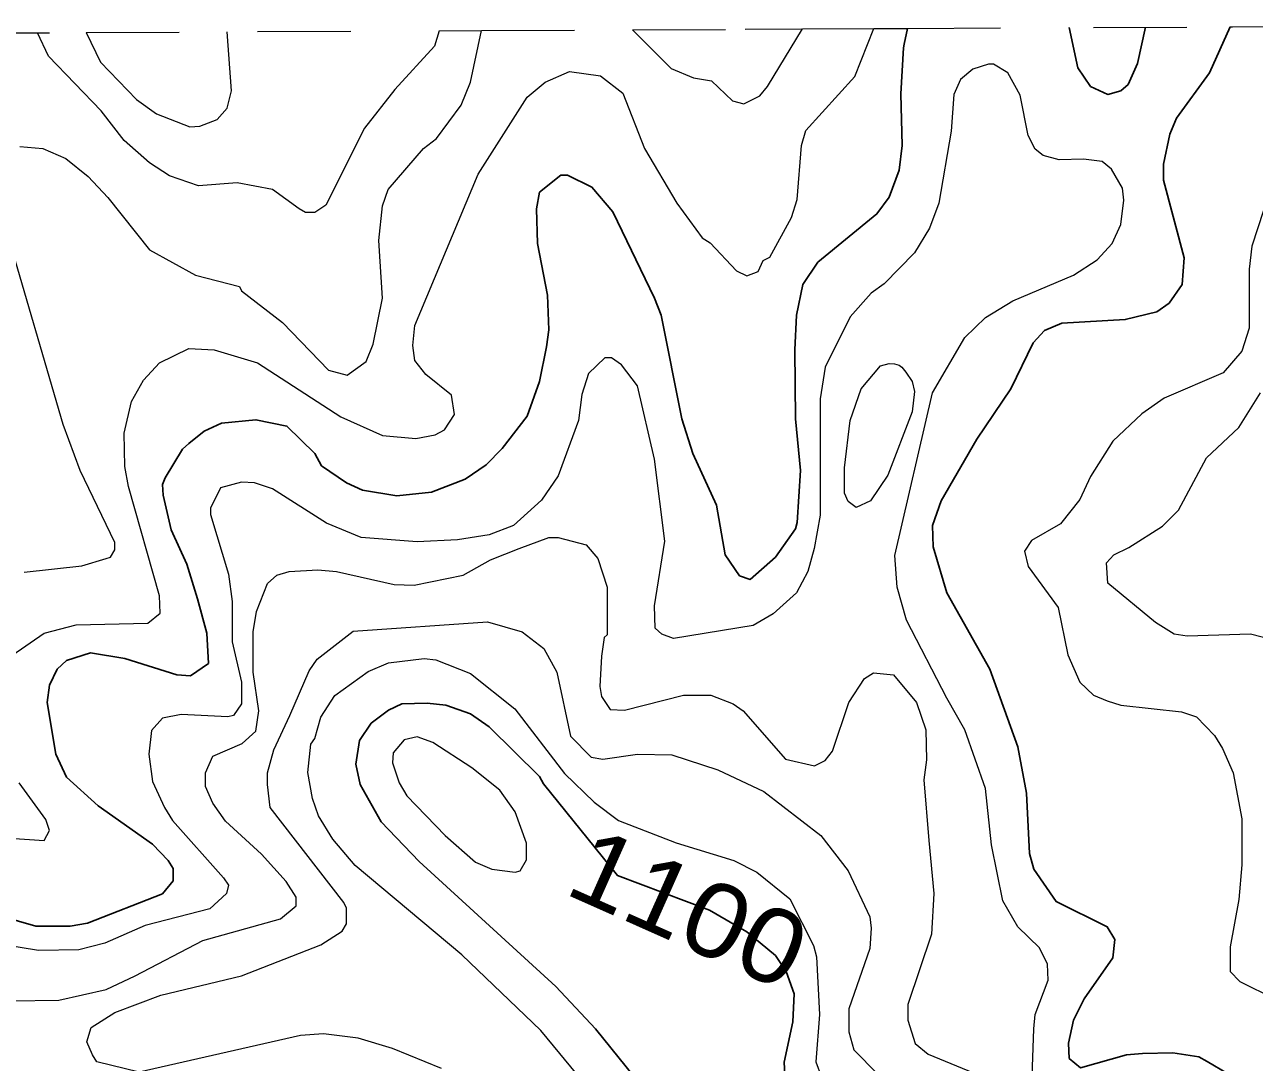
# Model space of a CAD drawing. Extents: x 423 to 448.8, y 7456.3 to 7484.
# Drawn here: x 424.838 to 426.16, y 7482.829 to 7483.945 of the extents above; entities that cross this region are included whole.
import ezdxf
from ezdxf.enums import TextEntityAlignment as Align

# ---------------------------------------------------------------- set-up
doc = ezdxf.new("R2010")
doc.units = 0
doc.header["$LTSCALE"] = 0.032
doc.linetypes.add('SHORT_DASHED', pattern=[2.7, 1.5, -1.2])
for name, color, linetype, lineweight in [('1', 7, 'Continuous', 25), ('2', 7, 'Continuous', 13), ('22', 7, 'SHORT_DASHED', 13)]:
    doc.layers.add(name, color=color, linetype=linetype, lineweight=lineweight)
doc.layers.add('61', color=7, linetype='Continuous')

msp = doc.modelspace()

# ---------------------------------------------------------------- linework, layer by layer
at = {"layer": '1'}
for points in [[(425.7872, 7483.9409), (425.7834, 7483.9238), (425.7829, 7483.9201), (425.7799, 7483.8706), (425.7814, 7483.815), (425.7783, 7483.7886), (425.7675, 7483.7593), (425.7543, 7483.7414), (425.6909, 7483.6896), (425.6747, 7483.6657), (425.6677, 7483.6324), (425.6662, 7483.5953), (425.6669, 7483.521), (425.6723, 7483.4654), (425.6685, 7483.4097), (425.6669, 7483.4027), (425.6453, 7483.3725), (425.6182, 7483.3485), (425.6066, 7483.3524), (425.5911, 7483.3748), (425.5818, 7483.4282), (425.5563, 7483.4839), (425.5447, 7483.521), (425.5223, 7483.6324), (425.5153, 7483.651), (425.4705, 7483.7438), (425.448, 7483.7701), (425.4217, 7483.7832), (425.4147, 7483.7832), (425.3916, 7483.7647), (425.3885, 7483.7469), (425.3893, 7483.7098), (425.4001, 7483.6541), (425.4016, 7483.6169), (425.3993, 7483.5984), (425.3916, 7483.5613), (425.3784, 7483.5241), (425.3514, 7483.4893), (425.3343, 7483.4715), (425.3119, 7483.4561), (425.2756, 7483.4421), (425.2384, 7483.4382), (425.2013, 7483.4444), (425.1843, 7483.4522), (425.1572, 7483.4707), (425.1503, 7483.4839), (425.1201, 7483.5133), (425.0868, 7483.5202), (425.0497, 7483.5164), (425.0312, 7483.5079), (425.0149, 7483.4947), (425.0079, 7483.4885), (424.9894, 7483.4576), (424.9863, 7483.4506), (424.9871, 7483.4391), (424.9956, 7483.4019), (425.0126, 7483.3648), (425.0242, 7483.3277), (425.0342, 7483.2905), (425.0358, 7483.2581), (425.0164, 7483.2449), (425.0018, 7483.2457), (424.9461, 7483.2634), (424.909, 7483.2696), (424.8834, 7483.2611), (424.8733, 7483.2518), (424.8648, 7483.2349), (424.8625, 7483.2163), (424.8718, 7483.1606), (424.8834, 7483.1359), (424.9174, 7483.1049), (424.9755, 7483.0639), (424.9924, 7483.0461), (424.9979, 7483.0376), (424.9979, 7483.0245), (424.9863, 7483.0105), (424.9059, 7482.9788), (424.8873, 7482.9757), (424.8502, 7482.9757), (424.813, 7482.9865)], [(426.131, 7482.8172), (426.1094, 7482.8303), (426.1001, 7482.835), (426.0722, 7482.8396), (426.0397, 7482.8388), (426.0227, 7482.8373), (425.9732, 7482.8234), (425.9608, 7482.8334), (425.9601, 7482.8497), (425.9655, 7482.8744), (425.9771, 7482.8976), (426.008, 7482.9417), (426.01, 7482.9614), (426.0018, 7482.975), (425.9469, 7483.002), (425.9229, 7483.0369), (425.9183, 7483.0539), (425.9152, 7483.1188), (425.9059, 7483.1683), (425.8757, 7483.2519), (425.8294, 7483.3339), (425.8147, 7483.3834), (425.8139, 7483.4065), (425.8232, 7483.4329), (425.8618, 7483.4994), (425.8982, 7483.5535), (425.9222, 7483.603), (425.9345, 7483.6161), (425.9531, 7483.6239), (426.0212, 7483.6278), (426.0552, 7483.6362), (426.0683, 7483.6456), (426.0823, 7483.6657), (426.0846, 7483.6943), (426.0622, 7483.7778), (426.0622, 7483.7948), (426.0691, 7483.8273), (426.0761, 7483.8443), (426.1116, 7483.893), (426.1341, 7483.9426)], [(426.0428, 7483.9421), (426.0343, 7483.9031), (426.0243, 7483.8807), (426.0165, 7483.8737), (426.0026, 7483.8699), (425.984, 7483.8783), (425.9701, 7483.8985), (425.9609, 7483.9417)], [(425.6561, 7482.8017), (425.6546, 7482.8295), (425.6638, 7482.8729), (425.6654, 7482.903), (425.6568, 7482.927), (425.6453, 7482.944), (425.6143, 7482.9695), (425.5745, 7482.993), (425.4754, 7483.0302), (425.396, 7483.1288), (425.3916, 7483.1366), (425.3374, 7483.19), (425.3173, 7483.2039), (425.291, 7483.2132), (425.2709, 7483.2155), (425.2438, 7483.2147), (425.2292, 7483.2078), (425.2106, 7483.1938), (425.1982, 7483.1753), (425.1943, 7483.1498), (425.199, 7483.1281), (425.2214, 7483.0879), (425.2624, 7483.0453), (425.4093, 7482.9108), (425.4519, 7482.8651), (425.5014, 7482.804)]]:
    msp.add_lwpolyline(points, dxfattribs=at)
at = {"layer": '2'}
for points in [[(424.9499, 7483.4483), (424.9461, 7483.47), (424.9453, 7483.5056), (424.953, 7483.5396), (424.9661, 7483.5628), (424.9832, 7483.5813), (425.0149, 7483.5968), (425.042, 7483.5953), (425.0884, 7483.5814), (425.1781, 7483.5233), (425.223, 7483.5032), (425.2586, 7483.5001), (425.2794, 7483.504), (425.2895, 7483.5094), (425.3003, 7483.5256), (425.2972, 7483.5465), (425.2694, 7483.5689), (425.2577, 7483.5837), (425.2555, 7483.5999), (425.2577, 7483.6216), (425.3258, 7483.784), (425.3784, 7483.8668), (425.3978, 7483.883), (425.424, 7483.8946), (425.4573, 7483.8899), (425.4813, 7483.8714), (425.5045, 7483.8119), (425.5393, 7483.7531), (425.5663, 7483.7159), (425.5749, 7483.7105), (425.6035, 7483.6804), (425.6143, 7483.6749), (425.6267, 7483.6796), (425.6321, 7483.6912), (425.6391, 7483.695), (425.6623, 7483.7376), (425.6685, 7483.7569), (425.6731, 7483.815), (425.6778, 7483.8312), (425.7304, 7483.8892), (425.7511, 7483.9407)], [(425.4914, 7483.9394), (425.5331, 7483.8977), (425.5571, 7483.8877), (425.5764, 7483.8846), (425.5989, 7483.8629), (425.6113, 7483.8598), (425.6283, 7483.8683), (425.6367, 7483.8784), (425.6742, 7483.9403)], [(424.8332, 7483.8141), (424.8579, 7483.8119), (424.8827, 7483.801), (424.9066, 7483.7817), (424.9275, 7483.7592), (424.9723, 7483.7028), (425.0219, 7483.6757), (425.069, 7483.6634), (425.0713, 7483.6587), (425.1154, 7483.6246), (425.1649, 7483.5736), (425.185, 7483.5682), (425.2052, 7483.5829), (425.2129, 7483.6015), (425.2229, 7483.651), (425.2191, 7483.7129), (425.223, 7483.75), (425.2291, 7483.7678), (425.267, 7483.8119), (425.281, 7483.8227), (425.3073, 7483.8583), (425.3173, 7483.883), (425.3293, 7483.9386)], [(425.2838, 7483.9384), (425.2786, 7483.9217), (425.2361, 7483.8753), (425.2036, 7483.8335), (425.1618, 7483.7507), (425.1502, 7483.743), (425.1402, 7483.743), (425.1332, 7483.7468), (425.1046, 7483.7678), (425.0667, 7483.7747), (425.025, 7483.7716), (424.994, 7483.7824), (424.9724, 7483.7964), (424.9453, 7483.8203), (424.9205, 7483.8521), (424.864, 7483.9109), (424.852, 7483.9362)], [(424.9043, 7483.9365), (424.9197, 7483.9047), (424.9584, 7483.8644), (424.9801, 7483.849), (425.0157, 7483.8351), (425.0265, 7483.8358), (425.0451, 7483.8428), (425.0559, 7483.8552), (425.0605, 7483.8737), (425.0559, 7483.9372)], [(425.9206, 7482.794), (425.9229, 7482.8651), (425.9245, 7482.8806), (425.9384, 7482.9177), (425.9376, 7482.9348), (425.9291, 7482.9525), (425.9059, 7482.975), (425.8897, 7483.0028), (425.8773, 7483.0632), (425.8711, 7483.1235), (425.8487, 7483.1869), (425.8294, 7483.2209), (425.786, 7483.3045), (425.776, 7483.3401), (425.7737, 7483.3741), (425.8139, 7483.5489), (425.8487, 7483.6084), (425.8711, 7483.6301), (425.9005, 7483.6479), (425.9655, 7483.6757), (425.991, 7483.692), (426.0072, 7483.7098), (426.0165, 7483.7299), (426.0196, 7483.7562), (426.0181, 7483.7693), (426.0065, 7483.7894), (425.9964, 7483.7979), (425.9763, 7483.8002), (425.95, 7483.7995), (425.933, 7483.8041), (425.9245, 7483.8111), (425.9167, 7483.8258), (425.9083, 7483.8691), (425.8951, 7483.8931), (425.8796, 7483.9023), (425.8742, 7483.9023), (425.8572, 7483.8969), (425.844, 7483.8861), (425.8371, 7483.8698), (425.834, 7483.8304), (425.8208, 7483.7531), (425.8108, 7483.726), (425.7945, 7483.6997), (425.7621, 7483.6664), (425.7481, 7483.6564), (425.7257, 7483.6308), (425.6986, 7483.5767), (425.6932, 7483.5427), (425.6932, 7483.4174), (425.687, 7483.3818), (425.6801, 7483.3571), (425.6677, 7483.3339), (425.6429, 7483.3114), (425.6213, 7483.299), (425.5355, 7483.2851), (425.523, 7483.2897), (425.5161, 7483.2959), (425.5153, 7483.3199), (425.5262, 7483.3896), (425.5153, 7483.4777), (425.4968, 7483.5566), (425.4798, 7483.579), (425.4689, 7483.5868), (425.4619, 7483.5868), (425.4442, 7483.5697), (425.4372, 7483.5473), (425.4334, 7483.5195), (425.4117, 7483.4599), (425.3939, 7483.4336), (425.3637, 7483.4065), (425.3374, 7483.3965), (425.3034, 7483.3911), (425.2601, 7483.3888), (425.1998, 7483.3934), (425.1626, 7483.4088), (425.1046, 7483.446), (425.0853, 7483.4522), (425.0714, 7483.4529), (425.0489, 7483.4468), (425.0381, 7483.4251), (425.0381, 7483.4181), (425.0574, 7483.354), (425.0613, 7483.3246), (425.0613, 7483.2813), (425.0713, 7483.238), (425.0713, 7483.2147), (425.0628, 7483.2023)], [(426.182, 7483.7825), (426.1573, 7483.7067), (426.1542, 7483.6819), (426.1542, 7483.6185), (426.1464, 7483.5937), (426.1263, 7483.5705), (426.063, 7483.5434), (426.0389, 7483.5264), (426.008, 7483.497), (425.984, 7483.4592), (425.9724, 7483.4344), (425.9515, 7483.4081), (425.9206, 7483.3903), (425.9129, 7483.3787), (425.9167, 7483.3625), (425.9492, 7483.3184), (425.9593, 7483.2673), (425.9724, 7483.2379), (425.9871, 7483.224), (426.0018, 7483.2178), (426.0165, 7483.2132), (426.0815, 7483.2062), (426.0977, 7483.2008), (426.117, 7483.1807), (426.1256, 7483.1668), (426.1372, 7483.1405), (426.1465, 7483.091), (426.1465, 7483.0415), (426.1434, 7483.0044), (426.1341, 7482.9533), (426.1341, 7482.927), (426.1442, 7482.9161), (426.1821, 7482.8976)], [(424.8378, 7483.3563), (424.8997, 7483.3632), (424.926, 7483.3709), (424.9306, 7483.3725), (424.9352, 7483.3802), (424.9352, 7483.388), (424.8981, 7483.4654), (424.8796, 7483.5149), (424.8184, 7483.7252)], [(426.1905, 7483.2805), (426.1558, 7483.2897), (426.0877, 7483.2874), (426.0738, 7483.2897), (426.0537, 7483.3021), (426.0026, 7483.3446), (426.0011, 7483.3663), (426.0088, 7483.3748), (426.025, 7483.3826), (426.0614, 7483.4058), (426.0784, 7483.4228), (426.1086, 7483.4793), (426.1433, 7483.5118), (426.1666, 7483.5489)], [(424.8246, 7483.2665), (424.8594, 7483.2905), (424.8935, 7483.2998), (424.9708, 7483.3013), (424.9839, 7483.3122), (424.9832, 7483.3308), (424.9499, 7483.4483)], [(424.8239, 7482.8953), (424.8749, 7482.8961), (424.926, 7482.9077), (424.9569, 7482.9224), (425.0296, 7482.9602), (425.1131, 7482.9835), (425.1302, 7482.9974), (425.1302, 7483.0067), (425.1193, 7483.0237), (425.093, 7483.0531), (425.0543, 7483.0886), (425.0404, 7483.108), (425.0327, 7483.1258), (425.0327, 7483.1405), (425.0404, 7483.1583), (425.0721, 7483.1722), (425.0868, 7483.1854), (425.0899, 7483.207), (425.0837, 7483.2488), (425.0837, 7483.2921), (425.0876, 7483.3138), (425.0992, 7483.3439), (425.1093, 7483.3532), (425.1224, 7483.3571), (425.1534, 7483.3586), (425.1735, 7483.3571), (425.2354, 7483.3431), (425.257, 7483.3423), (425.3096, 7483.3532), (425.339, 7483.3694), (425.3699, 7483.3818), (425.4016, 7483.3934), (425.4117, 7483.3934), (425.4418, 7483.3857), (425.4542, 7483.371), (425.4643, 7483.3401), (425.4643, 7483.289), (425.4612, 7483.2859), (425.4581, 7483.2658), (425.4566, 7483.2333), (425.4581, 7483.2225), (425.4674, 7483.2086), (425.4829, 7483.2078), (425.5463, 7483.224), (425.5757, 7483.224), (425.5996, 7483.2147), (425.6105, 7483.207), (425.6561, 7483.1552), (425.6871, 7483.1482), (425.6986, 7483.1536), (425.7064, 7483.1637), (425.7242, 7483.2163), (425.7411, 7483.2418), (425.7505, 7483.248), (425.7721, 7483.2457), (425.7968, 7483.2163), (425.8069, 7483.1869), (425.8077, 7483.1544), (425.8046, 7483.1328), (425.81, 7483.0678), (425.8154, 7483.0106), (425.8131, 7482.9672), (425.7876, 7482.8914), (425.7876, 7482.8744), (425.7953, 7482.8496), (425.8093, 7482.838), (425.8642, 7482.8156)], [(425.1233, 7483.2022), (425.1441, 7483.2503), (425.1526, 7483.2627), (425.1912, 7483.2928), (425.3359, 7483.3029), (425.373, 7483.2921), (425.3962, 7483.2743), (425.4101, 7483.2488), (425.4248, 7483.1799), (425.4472, 7483.1575), (425.4597, 7483.1552), (425.4968, 7483.1606), (425.5339, 7483.1598), (425.5834, 7483.1436), (425.6329, 7483.1203), (425.694, 7483.0732), (425.7234, 7483.0353), (425.7466, 7482.9858), (425.7481, 7482.9734), (425.7466, 7482.9518), (425.7242, 7482.8868), (425.7242, 7482.8621), (425.7296, 7482.8427), (425.7551, 7482.8164)], [(425.4388, 7482.8079), (425.3931, 7482.8636), (425.308, 7482.9448), (425.1936, 7483.0407), (425.1696, 7483.0693), (425.1541, 7483.0941), (425.1475, 7483.113), (425.1427, 7483.141), (425.1459, 7483.1712), (425.1502, 7483.1773), (425.1566, 7483.2002), (425.1717, 7483.2237), (425.2075, 7483.2495), (425.2292, 7483.2588), (425.2678, 7483.2634), (425.2802, 7483.2619), (425.3173, 7483.2472), (425.3652, 7483.2093), (425.4186, 7483.1397), (425.4504, 7483.1088), (425.4767, 7483.0894), (425.5385, 7483.0654), (425.6004, 7483.0461), (425.6252, 7483.0338), (425.6607, 7483.0051), (425.6862, 7482.9549), (425.6893, 7482.9425), (425.6924, 7482.8806), (425.6886, 7482.8296), (425.6948, 7482.8133)], [(425.0628, 7483.2023), (425.0567, 7483.2008), (425.0064, 7483.2031), (424.9863, 7483.1993), (424.9747, 7483.1861), (424.9716, 7483.1606), (424.9755, 7483.1312), (424.9886, 7483.1034), (424.9971, 7483.0894), (425.052, 7483.0275), (425.0574, 7483.0198), (425.0551, 7483.0106), (425.0373, 7482.9943), (424.9677, 7482.9765), (424.9244, 7482.9572), (424.8966, 7482.9502), (424.8533, 7482.9494), (424.796, 7482.9587)], [(424.9113, 7482.8373), (424.9051, 7482.8512), (424.9097, 7482.8666), (424.9352, 7482.8829), (424.9848, 7482.9015), (425.0714, 7482.9223), (425.1565, 7482.9556), (425.1797, 7482.9703), (425.1843, 7482.9781), (425.1843, 7482.9951), (425.1812, 7483.0012), (425.1023, 7483.1034), (425.0992, 7483.1281), (425.0992, 7483.1405), (425.1062, 7483.1652), (425.1233, 7483.2022)], [(424.8007, 7483.0716), (424.8594, 7483.0678), (424.8648, 7483.0786), (424.8609, 7483.0902), (424.8323, 7483.1297)], [(425.2864, 7482.8226), (425.2338, 7482.8442), (425.1967, 7482.8551), (425.1596, 7482.8597), (425.1348, 7482.8582), (424.9615, 7482.8187), (424.9159, 7482.8296), (424.9113, 7482.8373)]]:
    msp.add_lwpolyline(points, dxfattribs=at)
for points in [[(425.7582, 7483.5782), (425.7674, 7483.5805), (425.7733, 7483.5801), (425.7781, 7483.5788), (425.7809, 7483.5768), (425.7853, 7483.5713), (425.7922, 7483.5612), (425.7945, 7483.5504), (425.7922, 7483.5288), (425.7659, 7483.4607), (425.7474, 7483.4328), (425.7319, 7483.4259), (425.7234, 7483.4321), (425.7195, 7483.4413), (425.7195, 7483.4684), (425.7257, 7483.5195), (425.7373, 7483.5535)], [(425.3653, 7483.0337), (425.3707, 7483.0353), (425.3777, 7483.0469), (425.3777, 7483.0647), (425.3653, 7483.0987), (425.349, 7483.1219), (425.3189, 7483.1459), (425.2771, 7483.173), (425.2601, 7483.1791), (425.2462, 7483.1761), (425.2345, 7483.1621), (425.2338, 7483.1513), (425.2407, 7483.1297), (425.2492, 7483.1157), (425.2902, 7483.0732), (425.3227, 7483.0446), (425.3405, 7483.0368)]]:
    msp.add_lwpolyline(points, close=True, dxfattribs=at)
at = {"layer": '22'}
for points in [[(424.9043, 7483.9365), (425.0887, 7483.9374), (425.2838, 7483.9384), (425.3293, 7483.9386), (425.4914, 7483.9394)], [(425.4914, 7483.9394), (425.6126, 7483.94), (425.6742, 7483.9403), (425.7511, 7483.9407), (425.7872, 7483.9409), (426.1341, 7483.9426)], [(426.1341, 7483.9426), (426.1365, 7483.9426), (426.4065, 7483.9439), (426.4447, 7483.9441), (426.6304, 7483.945)], [(424.5431, 7483.9347), (424.5649, 7483.9348), (424.9043, 7483.9365)]]:
    msp.add_lwpolyline(points, dxfattribs=at)

# ---------------------------------------------------------------- texts
at = {"layer": '61', "width": 1.1}
msp.add_text('1100', height=0.08, rotation=336.005, dxfattribs=at).set_placement((425.5359, 7482.9583), align=Align.CENTER)

doc.saveas('drawing.dxf')
